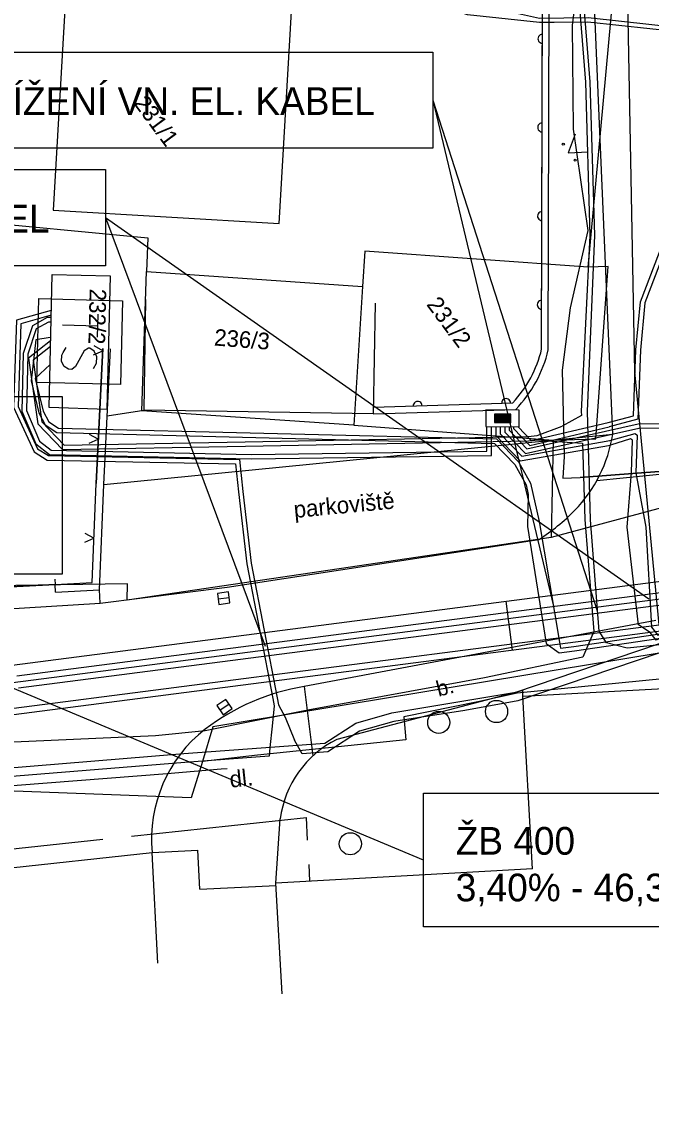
# Model space of a CAD drawing. Extents: x -601580 to 4, y -1204314 to 4.
# Drawn here: x -595992.15 to -595963.73, y -1202949.55 to -1202900.44 of the extents above; entities that cross this region are included whole.
import ezdxf

# ---------------------------------------------------------------- set-up
doc = ezdxf.new("R2010")
doc.units = 0
for name, color, linetype in [('00-EON NN', 7, 'Continuous'), ('00-EON VN', 7, 'Continuous'), ('00-INNOGY-STL', 7, 'Continuous'), ('00-KN-HRANICE PARCEL', 7, 'Continuous'), ('00-KN-PARC. CISLA', 7, 'Continuous'), ('00-POLOHOPIS', 7, 'Continuous'), ('00-SITE KOM. KABEL', 7, 'Continuous'), ('00-VAK-VODA-RAD IGIS', 7, 'Continuous'), ('01 KOTA', 7, 'Continuous'), ('11-REKONSTRUKCE  VYKOP', 7, 'Continuous'), ('11-REKONSTRUKCE KANALIZACE', 7, 'Continuous'), ('11-REKONSTRUKCE KANALIZACE OSA', 7, 'Continuous'), ('11-REKONSTRUKCE KANALIZACE POPIS', 7, 'Continuous'), ('11-REKONSTRUKCE VODOVOD', 7, 'Continuous'), ('Vrstva 18', 7, 'Continuous'), ('Vrstva 26', 7, 'Continuous'), ('Vrstva 27', 7, 'Continuous'), ('Vrstva 28', 7, 'Continuous'), ('Vrstva 36', 7, 'Continuous'), ('Vrstva 40', 7, 'Continuous'), ('Vrstva 41', 7, 'Continuous'), ('Vrstva 6', 7, 'Continuous'), ('Vrstva 8', 7, 'Continuous')]:
    doc.layers.add(name, color=color, linetype=linetype)

# ---------------------------------------------------------------- blocks, each defined once
blk = doc.blocks.new('6.20D_104')
at = {"layer": 'Vrstva 28'}
blk.add_circle((0, 0), 0.5, dxfattribs=at)
blk = doc.blocks.new('6.20D_106')
at = {"layer": 'Vrstva 28'}
blk.add_circle((0, 0), 0.5, dxfattribs=at)
blk = doc.blocks.new('6.20D_108')
at = {"layer": 'Vrstva 28'}
blk.add_circle((0, 0), 0.5, dxfattribs=at)
blk = doc.blocks.new('6.30_274')
at = {"layer": 'Vrstva 27'}
blk.add_line((-0.25, 0), (0.25, 0), dxfattribs=at)
blk.add_lwpolyline([(-0.25, -0.25), (0.25, -0.25), (0.25, 0.25), (-0.25, 0.25)], close=True, dxfattribs=at)
blk = doc.blocks.new('6.30_294')
at = {"layer": 'Vrstva 27'}
blk.add_line((-0.25, 0), (0.25, 0), dxfattribs=at)
blk.add_lwpolyline([(-0.25, -0.25), (0.25, -0.25), (0.25, 0.25), (-0.25, 0.25)], close=True, dxfattribs=at)
blk = doc.blocks.new('DL_46')
at = {"layer": 'Vrstva 40'}
blk.add_text('dl.', height=0.75, rotation=0, dxfattribs=at).set_placement((-0.174, -0.375))
blk = doc.blocks.new('PAR_2')
at = {"layer": 'Vrstva 41'}
blk.add_text('parkoviště', height=0.75, rotation=0.0001, dxfattribs=at).set_placement((-2.26, -0.375))
blk = doc.blocks.new('3.14_544')
at = {"layer": 'Vrstva 36'}
blk.add_lwpolyline([(-0.5, 0.75), (0, 0), (0.5, 0.75)], dxfattribs=at)
for centre in [(-0.45, 0.05), (0.449, 0.05)]:
    blk.add_circle(centre, 0.05, dxfattribs=at)
blk = doc.blocks.new('VN640')
at = {"layer": 'Vrstva 6'}
for points in [[(-1890, 1889), (1889, 1889)], [(-1890, -1890), (-1890, 1889)], [(1889, 1889), (1889, -1890)], [(-1260, 787), (-221, 787)], [(-725, 787), (-725, -788)], [(1197, 661), (945, 787), (661, 787), (409, 661), (283, 472), (283, 409), (409, 220), (1133, -158), (1259, -316), (1259, -473), (1133, -662), (913, -788), (629, -788), (503, -725), (283, -599)], [(1889, -1890), (-1890, -1890)]]:
    blk.add_lwpolyline(points, dxfattribs=at)
blk = doc.blocks.new('VSTUP_64')
at = {"layer": 'Vrstva 8'}
blk.add_line((0, 0.25), (0, 0), dxfattribs=at)
blk = doc.blocks.new('NN620')
at = {"layer": 'Vrstva 8'}
for points in [[(752, 4), (-748, 4)], [(-748, 4), (-748, -746)], [(752, -746), (752, 4)], [(368, -180), (-376, -180)], [(-376, -180), (-376, -558)], [(321, -227), (-329, -227)], [(-329, -227), (-329, -510)], [(274, -274), (-281, -274)], [(-281, -274), (-281, -463)], [(-281, -463), (274, -463)], [(227, -321), (-234, -321)], [(-234, -321), (-234, -416)], [(-234, -416), (227, -416)], [(-193, -369), (185, -369)], [(227, -416), (227, -321)], [(274, -463), (274, -274)], [(321, -510), (321, -227)], [(368, -558), (368, -180)], [(-748, -746), (752, -746)], [(-376, -558), (368, -558)], [(-329, -510), (321, -510)]]:
    blk.add_lwpolyline(points, dxfattribs=at)

msp = doc.modelspace()

# ---------------------------------------------------------------- linework, layer by layer
at = {"layer": '00-EON NN'}
for points in [[(-595965.666, -1202918.514), (-595964.53, -1202918.224), (-595964.419, -1202915.236), (-595964.219, -1202913.069), (-595962.576, -1202908.788), (-595961.611, -1202901.83), (-595961.755, -1202901.221), (-595962.388, -1202900.907), (-595966.586, -1202900.449), (-595968.107, -1202900.476), (-595968.775, -1202900.47), (-595972.017, -1202900.119), (-595978.843, -1202897.716), (-595981.803, -1202896.974), (-595984.13, -1202896.687), (-595987.99, -1202896.577), (-595989.056, -1202895.961), (-595989.578, -1202895.42), (-595989.661, -1202894.856), (-595989.391, -1202893.05), (-595988.707, -1202891.551), (-595988.526, -1202889.968)], [(-595987.594, -1202889.968), (-595987.751, -1202890.467), (-595989.049, -1202893.163), (-595989.122, -1202894.942), (-595988.775, -1202895.486), (-595987.83, -1202895.882), (-595983.835, -1202896.084), (-595981.486, -1202896.421), (-595978.772, -1202897.343), (-595971.89, -1202899.588), (-595968.767, -1202900.269), (-595966.578, -1202900.249), (-595962.33, -1202900.713), (-595961.583, -1202901.083), (-595961.406, -1202901.82), (-595962.382, -1202908.839), (-595964.023, -1202913.115), (-595964.22, -1202915.25), (-595964.334, -1202918.376), (-595965.621, -1202918.71)], [(-595990.816, -1202913.469), (-595992.391, -1202913.907), (-595992.517, -1202917.831), (-595991.598, -1202919.843), (-595990.999, -1202920.212), (-595982.5, -1202920.383), (-595982.36, -1202921.655), (-595981.988, -1202924.894), (-595980.814, -1202930.976), (-595980.753, -1202931.304), (-595980.851, -1202932.217), (-595980.944, -1202933.182)], [(-595990.819, -1202913.677), (-595992.195, -1202914.06), (-595992.315, -1202917.791), (-595991.442, -1202919.704), (-595990.94, -1202920.013), (-595982.32, -1202920.187), (-595982.162, -1202921.632), (-595981.79, -1202924.865), (-595980.617, -1202930.939), (-595980.558, -1202931.257), (-595980.263, -1202931.818), (-595979.831, -1202932.854)], [(-595990.822, -1202913.785), (-595991.001, -1202913.787), (-595991.66, -1202914.157), (-595992.084, -1202915.406), (-595992.143, -1202918.014), (-595991.514, -1202919.485), (-595990.898, -1202919.97), (-595981.778, -1202920.164), (-595970.948, -1202920.013), (-595970.946, -1202918.697)], [(-595990.827, -1202913.985), (-595990.948, -1202913.987), (-595991.496, -1202914.294), (-595991.884, -1202915.441), (-595991.943, -1202917.975), (-595991.35, -1202919.359), (-595990.826, -1202919.772), (-595981.777, -1202919.964), (-595971.148, -1202919.817), (-595971.146, -1202918.694)], [(-595970.146, -1202918.706), (-595970.146, -1202918.869), (-595969.341, -1202919.701), (-595964.314, -1202918.575), (-595961.721, -1202918.545), (-595961.476, -1202918.321)], [(-595970.746, -1202918.702), (-595970.747, -1202919.111), (-595969.641, -1202920.255), (-595965.563, -1202919.535)], [(-595970.546, -1202918.702), (-595970.547, -1202919.03), (-595969.57, -1202920.039), (-595965.597, -1202919.338)], [(-595970.346, -1202918.703), (-595970.346, -1202918.949), (-595969.407, -1202919.921), (-595964.29, -1202918.774), (-595961.73, -1202918.746), (-595960.944, -1202919.507)], [(-595969.946, -1202918.708), (-595969.946, -1202918.788), (-595969.209, -1202919.55), (-595965.621, -1202918.71)], [(-595969.742, -1202918.711), (-595969.144, -1202919.329), (-595965.666, -1202918.514)], [(-595965.597, -1202919.338), (-595964.455, -1202919.019), (-595964.36, -1202919.094), (-595964.423, -1202920.785), (-595963.975, -1202923.243), (-595963.718, -1202927.75), (-595963.437, -1202928.108), (-595953.003, -1202926.486), (-595948.818, -1202926.061), (-595947.726, -1202926.522), (-595947.611, -1202926.932), (-595947.399, -1202930.027)], [(-595947.618, -1202929.782), (-595947.796, -1202927.154), (-595947.882, -1202926.693), (-595948.896, -1202926.26), (-595953.561, -1202926.779), (-595963.443, -1202928.312), (-595963.513, -1202928.335), (-595963.774, -1202928.001), (-595964.301, -1202927.648), (-595964.814, -1202923.236), (-595964.624, -1202920.769), (-595964.57, -1202919.318), (-595964.658, -1202919.253), (-595965.563, -1202919.535)], [(-595995.8, -1202934.356), (-595984.826, -1202933.461), (-595978.466, -1202932.991), (-595977.061, -1202932.085), (-595975.439, -1202931.62), (-595969.846, -1202930.691), (-595963.395, -1202928.507), (-595953.535, -1202926.977), (-595946.648, -1202926.221), (-595945.805, -1202925.994), (-595944.014, -1202925.624), (-595942.777, -1202925.446), (-595942.07, -1202924.429), (-595940.212, -1202924.28), (-595939.159, -1202925.181), (-595928.594, -1202923.94), (-595924.514, -1202923.338), (-595923.46, -1202923.423), (-595918.648, -1202922.582), (-595917.692, -1202922.687), (-595914.664, -1202922.251), (-595912.602, -1202922.052), (-595908.077, -1202921.998), (-595908.035, -1202923.087)], [(-595949.327, -1202926.551), (-595950.051, -1202926.998), (-595953.481, -1202927.374), (-595963.3, -1202928.897), (-595969.746, -1202931.08), (-595972.144, -1202931.517), (-595975.352, -1202932.012), (-595976.894, -1202932.453), (-595978.335, -1202933.382), (-595979.494, -1202933.468), (-595979.831, -1202932.854)], [(-595980.944, -1202933.182), (-595980.983, -1202933.578), (-595984.795, -1202933.86), (-595995.759, -1202934.754), (-595997.508, -1202934.971), (-595999.554, -1202934.812), (-596009.206, -1202934.884), (-596018.42, -1202935.036), (-596030.274, -1202935.184), (-596030.891, -1202935.236), (-596032.435, -1202951.427), (-596034.02, -1202967.261), (-596034.866, -1202975.735), (-596035.318, -1202976.955), (-596035.949, -1202983.792), (-596038.893, -1202985.814), (-596038.807, -1202986.03)]]:
    msp.add_lwpolyline(points, dxfattribs=at)
at = {"layer": '00-EON VN'}
for points in [[(-595967.613, -1202889.968), (-595967.425, -1202894.14), (-595966.702, -1202903.157), (-595966.497, -1202910.076), (-595966.887, -1202918.022), (-595966.881, -1202918.21), (-595967.748, -1202918.68)], [(-595939.528, -1202924.77), (-595941.37, -1202924.755), (-595947.759, -1202925.757), (-595948.75, -1202926.153), (-595951.381, -1202926.68), (-595956.239, -1202927.347), (-595963.342, -1202928.55), (-595964.819, -1202928.705), (-595965.753, -1202928.467), (-595966.083, -1202927.928), (-595966.471, -1202922.917), (-595966.602, -1202918.012), (-595966.277, -1202910.084), (-595966.486, -1202903.15), (-595967.214, -1202894.123), (-595967.397, -1202889.968)], [(-595990.847, -1202914.839), (-595991.854, -1202915.615), (-595991.43, -1202918.575), (-595990.319, -1202919.737), (-595982.054, -1202919.586), (-595969.27, -1202919.354), (-595968.832, -1202919.298), (-595968.213, -1202919.361)], [(-595990.874, -1202914.687), (-595991.511, -1202914.786), (-595991.721, -1202916.637), (-595991.374, -1202918.086), (-595991.088, -1202918.632), (-595990.56, -1202918.976), (-595970.809, -1202919.462), (-595969.885, -1202920.416), (-595969.374, -1202921.333), (-595969.287, -1202921.775), (-595969.313, -1202923.216), (-595968.471, -1202928.494), (-595967.888, -1202928.912), (-595967.19, -1202928.824), (-595948.008, -1202925.993), (-595945.714, -1202925.746), (-595942.071, -1202925.214), (-595941.368, -1202925.603)], [(-595990.854, -1202915.097), (-595991.64, -1202915.702), (-595991.242, -1202918.482), (-595990.235, -1202919.535), (-595982.058, -1202919.387), (-595969.284, -1202919.154), (-595968.876, -1202919.103), (-595967.748, -1202918.68)], [(-595990.874, -1202915.895), (-595991.541, -1202916.534), (-595991.185, -1202918.015), (-595990.935, -1202918.493), (-595990.498, -1202918.777), (-595970.722, -1202919.263), (-595969.723, -1202920.295), (-595969.184, -1202921.264), (-595968.785, -1202922.987), (-595967.874, -1202928.425), (-595967.825, -1202928.701), (-595967.218, -1202928.625), (-595948.036, -1202925.794), (-595945.739, -1202925.548), (-595942.032, -1202925.008), (-595939.328, -1202924.551)], [(-595968.213, -1202919.361), (-595966.839, -1202919.458), (-595966.722, -1202922.893), (-595966.314, -1202927.953), (-595966.815, -1202929.113), (-595971.26, -1202930.047), (-595979.237, -1202931.498), (-595983.875, -1202932.436), (-595986.106, -1202932.655), (-595993.535, -1202932.995)]]:
    msp.add_lwpolyline(points, dxfattribs=at)
at = {"layer": '00-INNOGY-STL'}
msp.add_lwpolyline([(-595982.872, -1202934.142), (-595983.141, -1202934.165), (-595985.581, -1202934.369), (-595993.724, -1202935.009)], dxfattribs=at)
at = {"layer": '00-KN-HRANICE PARCEL'}
for p, q in [((-595986.516, -1202911.7), (-595976.767, -1202912.385)), ((-595976.767, -1202912.385), (-595977.156, -1202918.639)), ((-595977.156, -1202918.639), (-595968.157, -1202919.32)), ((-595968.157, -1202919.32), (-595968.241, -1202923.703)), ((-595981.51, -1202933.527), (-595983.997, -1202933.817))]:
    msp.add_line(p, q, dxfattribs=at)
for points in [[(-595966.572, -1202911.505), (-595965.424, -1202898.909), (-595965.679, -1202896.234), (-595966.029, -1202889.968)], [(-595990.74, -1202908.945), (-595980.521, -1202909.542), (-595979.899, -1202898.669), (-595990.102, -1202898.06), (-595990.74, -1202908.945)], [(-596018.819, -1202907.458), (-596008.839, -1202908.219), (-595999.608, -1202908.927), (-595994.984, -1202909.368), (-595986.462, -1202910.179), (-595986.516, -1202911.7)], [(-595966.572, -1202911.505), (-595976.667, -1202910.791), (-595976.767, -1202912.385)], [(-595968.157, -1202919.32), (-595966.225, -1202919.255), (-595965.674, -1202911.474), (-595966.572, -1202911.505)], [(-595988.153, -1202911.894), (-595988.317, -1202917.931), (-595990.912, -1202917.841), (-595990.774, -1202911.835), (-595988.153, -1202911.894)], [(-595977.156, -1202918.639), (-595986.731, -1202917.987), (-595986.516, -1202911.7)], [(-595952.207, -1202919.735), (-595959.794, -1202921.443), (-595968.241, -1202923.703)], [(-595968.241, -1202923.703), (-595987.395, -1202926.538), (-595987.372, -1202925.798), (-596008.605, -1202926.117), (-596020.962, -1202924.989)], [(-595913.337, -1202927.422), (-595913.489, -1202927.435), (-595926.749, -1202928.697), (-595926.803, -1202928.239), (-595927.189, -1202924.951), (-595927.597, -1202925.005), (-595951.971, -1202927.468), (-595951.879, -1202928.969), (-595969.788, -1202930.73)], [(-595949.994, -1202927.096), (-595951.983, -1202927.352), (-595960.252, -1202928.409), (-595963.367, -1202928.928), (-595983.524, -1202932.257), (-595983.997, -1202933.817)], [(-595969.788, -1202930.73), (-595971.554, -1202931.119), (-595974.899, -1202931.796), (-595974.81, -1202932.839), (-595981.51, -1202933.527)], [(-595983.997, -1202933.817), (-595984.504, -1202935.451), (-595999.297, -1202934.899)]]:
    msp.add_lwpolyline(points, dxfattribs=at)
at = {"layer": '00-POLOHOPIS'}
for p, q in [((-595968.677, -1202915.206), (-595968.628, -1202893.26)), ((-595968.377, -1202915.243), (-595968.329, -1202893.26)), ((-595966.113, -1202903.982), (-595966.521, -1202894.311)), ((-595965.465, -1202919.049), (-595966.113, -1202903.982)), ((-595986.559, -1202912.966), (-595986.639, -1202917.965)), ((-595976.2, -1202913.131), (-595976.28, -1202918.131)), ((-595988.795, -1202921.275), (-595988.49, -1202915.175)), ((-595988.448, -1202921.323), (-595988.141, -1202915.192)), ((-595976.275, -1202917.831), (-595969.979, -1202917.631)), ((-595988.292, -1202918.211), (-595986.639, -1202917.965)), ((-595976.28, -1202918.131), (-595986.639, -1202917.965)), ((-595976.28, -1202918.131), (-595969.846, -1202917.927)), ((-595988.448, -1202921.323), (-595965.465, -1202919.049)), ((-595961.515, -1202920.68), (-595966.19, -1202921.149)), ((-595988.972, -1202925.741), (-595988.795, -1202921.275)), ((-595988.636, -1202926.073), (-595988.448, -1202921.323)), ((-595982.87, -1202925.952), (-595968.802, -1202923.8)), ((-595990.65, -1202925.833), (-595988.972, -1202925.741)), ((-595995.368, -1202926.081), (-595990.65, -1202925.833)), ((-595990.65, -1202925.833), (-595995.368, -1202926.081)), ((-595990.631, -1202926.182), (-595990.65, -1202925.833)), ((-595990.631, -1202926.182), (-595988.636, -1202926.073)), ((-595988.618, -1202926.671), (-595988.636, -1202926.073)), ((-595988.618, -1202926.671), (-595982.87, -1202925.952)), ((-595995.343, -1202927.08), (-595988.618, -1202926.671)), ((-595963.526, -1202927.451), (-595979.402, -1202930.433)), ((-595969.526, -1202930.875), (-595951.607, -1202929.864)), ((-595979.402, -1202930.433), (-595979.006, -1202933.564)), ((-595969.526, -1202930.615), (-595977.928, -1202932.824)), ((-595969.526, -1202930.875), (-595969.526, -1202930.615)), ((-595969.087, -1202938.654), (-595969.526, -1202930.875)), ((-595987.203, -1202937.183), (-595979.3, -1202936.339)), ((-595980.678, -1202939.307), (-595980.479, -1202936.398)), ((-595979.242, -1202937.367), (-595979.3, -1202936.339)), ((-595993.266, -1202937.831), (-595988.492, -1202937.322)), ((-595993.222, -1202938.681), (-595986.261, -1202937.921)), ((-595986.261, -1202937.921), (-595984.204, -1202937.816)), ((-595986.006, -1202942.915), (-595986.261, -1202937.921)), ((-595984.114, -1202939.583), (-595984.204, -1202937.816)), ((-595979.137, -1202939.221), (-595979.18, -1202938.462)), ((-595969.087, -1202938.654), (-595980.678, -1202939.307)), ((-595984.114, -1202939.583), (-595980.671, -1202939.407)), ((-595980.396, -1202944.299), (-595980.678, -1202939.307))]:
    msp.add_line(p, q, dxfattribs=at)
for points in [[(-595968.677, -1202915.206), (-595968.628, -1202893.26)], [(-595988.905, -1202915.461), (-595988.495, -1202915.282), (-595988.885, -1202915.062)], [(-595988.905, -1202915.461), (-595988.495, -1202915.282), (-595988.885, -1202915.062)], [(-595988.49, -1202915.175), (-595988.795, -1202921.275)], [(-595988.795, -1202921.275), (-595988.49, -1202915.175)], [(-595988.795, -1202921.275), (-595988.49, -1202915.175)], [(-595976.275, -1202917.831), (-595969.979, -1202917.631)], [(-595988.292, -1202918.211), (-595986.639, -1202917.965)], [(-595989.105, -1202919.457), (-595988.695, -1202919.277), (-595989.085, -1202919.057)], [(-595989.105, -1202919.457), (-595988.695, -1202919.277), (-595989.085, -1202919.057)], [(-595988.972, -1202925.741), (-595988.795, -1202921.275)], [(-595989.3, -1202923.926), (-595988.893, -1202923.742), (-595989.284, -1202923.527)]]:
    msp.add_lwpolyline(points, dxfattribs=at)
for centre, radius, start, end in [((-595968.646, -1202901.206), 0.2, 89.8722, 269.8751), ((-595968.654, -1202905.206), 0.2, 89.8722, 269.8751), ((-595968.663, -1202909.206), 0.2, 89.8722, 269.8751), ((-595968.672, -1202913.206), 0.2, 89.8722, 269.8751), ((-595973.99, -1202913.914), 5.469, 317.184, 346.3435), ((-595973.99, -1202913.914), 5.769, 315.9224, 346.6755), ((-595974.276, -1202917.767), 0.2, 1.8191, 181.822), ((-595970.278, -1202917.64), 0.2, 1.8191, 181.822), ((-595971.776, -1202918.045), 6.39, 315.9148, 350.9586), ((-595974.019, -1202915.702), 9.632, 302.8536, 315.1903), ((-595977.768, -1202940.371), 10.071, 99.3355, 127.2664), ((-595980.021, -1202937.309), 6.27, 127.823, 185.6045), ((-595975.852, -1202937.003), 4.666, 116.4266, 172.5575)]:
    msp.add_arc(centre, radius, start, end, dxfattribs=at)
at = {"layer": '00-SITE KOM. KABEL'}
for points in [[(-595967.512, -1202889.968), (-595967.209, -1202895.128), (-595966.872, -1202897.244), (-595967.302, -1202900.59), (-595967.253, -1202905.286), (-595966.586, -1202909.859), (-595967.396, -1202913.349), (-595967.753, -1202916.156), (-595967.665, -1202920.05), (-595967.724, -1202921.028), (-595966.942, -1202921.008), (-595961.99, -1202920.632), (-595961.413, -1202920.553), (-595960.041, -1202920.556), (-595956.106, -1202920.337)], [(-595961.99, -1202920.632), (-595966.942, -1202921.008)]]:
    msp.add_lwpolyline(points, dxfattribs=at)
at = {"layer": '00-VAK-VODA-RAD IGIS'}
msp.add_lwpolyline([(-595963.368, -1202927.647), (-595964.463, -1202916.226), (-595964.959, -1202889.968)], dxfattribs=at)
at = {"layer": '01 KOTA'}
msp.add_line((-595970.293, -1202926.585), (-595970.009, -1202928.787), dxfattribs=at)
at = {"layer": '11-REKONSTRUKCE  VYKOP'}
for points in [[(-596033.896, -1202928.113), (-596024.524, -1202927.448), (-595993.044, -1202929.525), (-595947.134, -1202923.593), (-595908.24, -1202916.401), (-595849.541, -1202915.344)], [(-596018.759, -1202930.053), (-595992.974, -1202931.754), (-595946.789, -1202925.787), (-595908.017, -1202918.617), (-595850.701, -1202917.585)]]:
    msp.add_lwpolyline(points, dxfattribs=at)
at = {"layer": '11-REKONSTRUKCE KANALIZACE'}
for points in [[(-595992.376, -1202929.943), (-595947.728, -1202924.174)], [(-595992.304, -1202930.498), (-595947.656, -1202924.729)]]:
    msp.add_lwpolyline(points, dxfattribs=at)
at = {"layer": '11-REKONSTRUKCE KANALIZACE OSA'}
msp.add_lwpolyline([(-596033.841, -1202928.891), (-596024.522, -1202928.23), (-595993.02, -1202930.308), (-595947.013, -1202924.364), (-595908.162, -1202917.18), (-595850.727, -1202916.145)], dxfattribs=at)
at = {"layer": '11-REKONSTRUKCE KANALIZACE POPIS'}
for p, q in [((-595973.595, -1202903.97), (-595966.17, -1202927.011)), ((-595973.595, -1202903.97), (-595968.145, -1202926.812)), ((-595988.367, -1202909.275), (-595981.162, -1202928.609)), ((-595988.367, -1202909.275), (-595963.84, -1202926.477)), ((-595974.01, -1202938.265), (-595993.02, -1202930.308))]:
    msp.add_line(p, q, dxfattribs=at)
for points in [[(-595997.271, -1202901.802), (-595973.595, -1202901.802), (-595973.595, -1202906.137), (-595997.271, -1202906.137)], [(-596012.043, -1202907.108), (-595988.367, -1202907.108), (-595988.367, -1202911.443), (-596012.043, -1202911.443)], [(-595999.429, -1202917.351), (-595990.324, -1202917.351), (-595990.324, -1202925.37), (-595999.429, -1202925.37)], [(-595999.429, -1202917.351), (-595990.324, -1202917.351), (-595990.324, -1202925.37), (-595999.429, -1202925.37)], [(-595974.01, -1202935.249), (-595959.211, -1202935.249), (-595959.211, -1202941.282), (-595974.01, -1202941.282)], [(-595974.01, -1202935.249), (-595959.211, -1202935.249), (-595959.211, -1202941.282), (-595974.01, -1202941.282)]]:
    msp.add_lwpolyline(points, close=True, dxfattribs=at)
at = {"layer": '11-REKONSTRUKCE VODOVOD'}
msp.add_lwpolyline([(-596017.942, -1202929.826), (-595992.983, -1202931.473), (-595946.833, -1202925.51), (-595908.045, -1202918.338), (-595850.706, -1202917.305)], dxfattribs=at)

# ---------------------------------------------------------------- block references
at = {"layer": '00-POLOHOPIS'}
for name, p, rotation in [('3.14_544', (-595967.472, -1202906.35), -53.41468170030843), ('6.20D_108', (-595970.714, -1202931.56), 36.585318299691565), ('6.20D_106', (-595973.322, -1202932.054), 36.585318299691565), ('6.20D_104', (-595977.317, -1202937.53), 36.585318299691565)]:
    msp.add_blockref(name, p, dxfattribs=dict(at, rotation=rotation))
for name, p, xscale, yscale, rotation in [('PAR_2', (-595977.624, -1202922.243), 0.9999996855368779, 0.9999996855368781, 5.431854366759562), ('VSTUP_64', (-595990.65, -1202925.833), 0.9999970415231, 0.9999970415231, 3.0129825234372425), ('6.30_294', (-595983.039, -1202926.446), 1.00000124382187, 1.00000124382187, 7.134999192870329), ('6.30_274', (-595982.999, -1202931.361), 0.999998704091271, 0.9999987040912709, 34.51098942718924), ('DL_46', (-595982.595, -1202934.608), 0.9999985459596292, 0.9999985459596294, 6.0932728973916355)]:
    msp.add_blockref(name, p, dxfattribs=dict(at, xscale=xscale, yscale=yscale, rotation=rotation))
at = {"layer": 'Vrstva 18', "xscale": 0.001, "yscale": 0.0010000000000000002, "rotation": -91.55592329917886}
msp.add_blockref('VN640', (-595989.537, -1202914.871), dxfattribs=at)
at = {"layer": 'Vrstva 26', "xscale": 0.0009999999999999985, "yscale": 0.0009999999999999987, "rotation": 179.37847665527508}
msp.add_blockref('NN620', (-595970.446, -1202918.703), dxfattribs=at)

# ---------------------------------------------------------------- texts
at = {"layer": '00-KN-PARC. CISLA'}
for s, rotation, p in [('231/1', 306.5853, (-595987.123, -1202904.12)), ('232/2', 268.5853, (-595989.082, -1202912.476)), ('231/2', 306.5853, (-595973.904, -1202913.196)), ('236/3', 355.5853, (-595983.485, -1202915.042))]:
    msp.add_text(s, height=0.75, rotation=rotation, dxfattribs=at).set_placement(p)
at = {"layer": '00-POLOHOPIS'}
msp.add_text('b.', height=0.7, rotation=14.73, dxfattribs=at).set_placement((-595973.331, -1202930.898))
at = {"layer": '11-REKONSTRUKCE KANALIZACE POPIS'}
for s, p in [('KŘÍŽENÍ VN. EL. KABEL', (-595994.883, -1202904.641)), ('KŘÍŽENÍ NN. EL. KABEL', (-596009.655, -1202909.946)), ('ŽB 400 ', (-595972.556, -1202938.022)), ('3,40% - 46,39m', (-595972.556, -1202940.126))]:
    msp.add_text(s, height=1.25, dxfattribs=at).set_placement(p)

doc.saveas('drawing.dxf')
